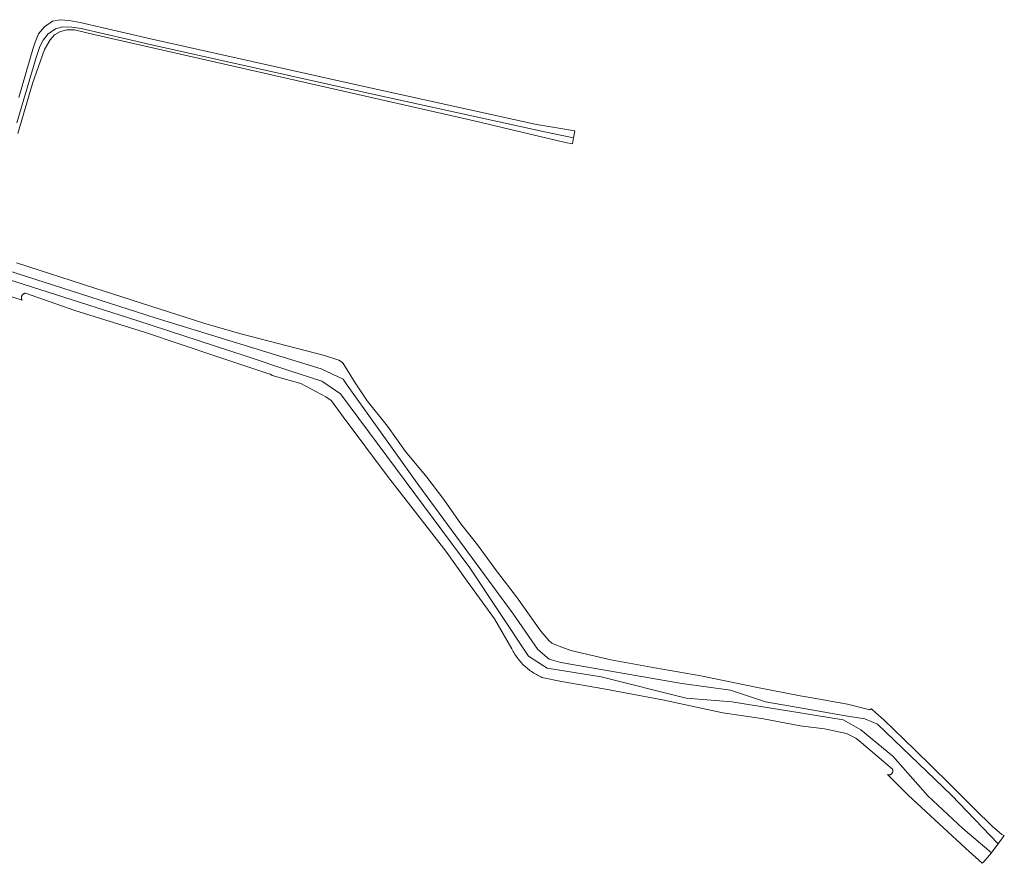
# Model space of a CAD drawing. Header units: metres. Extents: x 152610 to 160096, y 456114 to 462495.
# Tile 937 of 938: x 159633 to 160096, y 460491 to 460888. Entities that reach past the tile are written whole.
import ezdxf

# ---------------------------------------------------------------- set-up
doc = ezdxf.new("R2010")
doc.units = ezdxf.units.M
doc.header["$LTSCALE"] = 0.5
for name, color, linetype, lineweight in [('B-PV-GR-BOS_LOOF-GV', 251, 'CONTINUOUS', 13), ('B-PV-OG-TERREIN_BEGROEID-GV', 251, 'CONTINUOUS', 18), ('B-PV-VH-GESLOTENVERHARDING_ASFALT-GV', 251, 'CONTINUOUS', 18), ('B-PV-VH-ONVERHARD_ZAND-GV', 251, 'CONTINUOUS', 18)]:
    doc.layers.add(name, color=color, linetype=linetype, lineweight=lineweight)

msp = doc.modelspace()

# ---------------------------------------------------------------- linework, layer by layer
at = {"layer": 'B-PV-GR-BOS_LOOF-GV', "flags": 128}
for points in [[(159600.833, 460778.134), (159697.097, 460747.206), (159774.687, 460723.377), (159785.046, 460718.544), (159787.003, 460715.73), (159820.68, 460668.626), (159865.093, 460608.238), (159876.603, 460591.434), (159881.948, 460586.838), (159887.428, 460585.371), (159944.36, 460575.495), (159967.265, 460572.37), (159983.705, 460566.903), (160000, 460564.027), (160021.296, 460560.268), (160030.438, 460558.912), (160036.322, 460556.312), (160071.222, 460522.899), (160093.184, 460500.115), (160096.041, 460503.937), (160095.884, 460503.989), (160094.894, 460504.445), (160090.402, 460508.371), (160081.997, 460516.495), (160070.172, 460528.42), (160053.971, 460544.313), (160039.37, 460558.434), (160035.666, 460561.609), (160033.513, 460563.616), (160033.457, 460563.548), (160033.352, 460563.447), (160033.236, 460563.357), (160033.111, 460563.281), (160032.979, 460563.219), (160032.841, 460563.172), (160032.734, 460563.146), (160022.299, 460565.802), (160003.824, 460568.993), (160000, 460569.614), (159980.023, 460573.562), (159953.249, 460579.024), (159931.655, 460582.864), (159911.051, 460586.546), (159892.226, 460590.978), (159886.664, 460593.06), (159885.041, 460593.59), (159883.298, 460594.416), (159881.872, 460595.618), (159878.063, 460600.018), (159866.631, 460616.165), (159857.702, 460627.828), (159848.197, 460640.657), (159840.499, 460650.525), (159832.421, 460661.914), (159824.365, 460672.433), (159814.347, 460684.549), (159806.011, 460696.452), (159796.369, 460708.43), (159790.354, 460717.313), (159786.482, 460723.789), (159784.774, 460726.435), (159782.996, 460727.478), (159776.378, 460729.756), (159758.714, 460734.249), (159736.967, 460739.829), (159720.087, 460744.689), (159668.308, 460761.305), (159631.47, 460773.315)], [(159619.813, 460760.235), (159634.078, 460755.704), (159633.987, 460755.868), (159633.911, 460756.039), (159633.849, 460756.216), (159633.802, 460756.397), (159633.772, 460756.582), (159633.757, 460756.768), (159633.758, 460756.956), (159633.775, 460757.142), (159633.808, 460757.327), (159633.856, 460757.508), (159633.888, 460757.596), (159633.92, 460757.684), (159633.999, 460757.854), (159634.091, 460758.016), (159634.198, 460758.171), (159634.317, 460758.315), (159634.448, 460758.449), (159634.59, 460758.571), (159634.742, 460758.681), (159634.902, 460758.777), (159635.07, 460758.86), (159635.245, 460758.927), (159635.425, 460758.98), (159635.609, 460759.017), (159635.695, 460759.028), (159658.883, 460750.835), (159691.684, 460740.6), (159725.199, 460729.455), (159750.602, 460720.949), (159750.83, 460720.863), (159751.051, 460720.762), (159751.266, 460720.648), (159751.472, 460720.519), (159751.67, 460720.377), (159751.764, 460720.3), (159765.155, 460716.608), (159776.948, 460710.222), (159779.445, 460708.502), (159779.519, 460708.463), (159779.658, 460708.37), (159785.135, 460700.869), (159805.932, 460672.922), (159833.392, 460637.636), (159843.468, 460623.661), (159856.334, 460605.818), (159864.36, 460591.777), (159864.675, 460591.174), (159865.004, 460590.578), (159865.346, 460589.99), (159865.703, 460589.411), (159866.073, 460588.84), (159866.456, 460588.278), (159866.852, 460587.725), (159867.261, 460587.181), (159867.683, 460586.648), (159868.117, 460586.124), (159868.563, 460585.611), (159869.022, 460585.108), (159869.492, 460584.616), (159869.973, 460584.136), (159870.466, 460583.666), (159870.969, 460583.209), (159871.484, 460582.763), (159872.008, 460582.33), (159872.542, 460581.909), (159873.087, 460581.501), (159873.64, 460581.106), (159874.203, 460580.723), (159874.774, 460580.354), (159875.354, 460579.999), (159875.943, 460579.657), (159876.539, 460579.33), (159877.142, 460579.016), (159877.753, 460578.717), (159878.371, 460578.432), (159878.517, 460578.367), (159887.771, 460576.427), (159907.703, 460573.023), (159935.348, 460567.798), (159963.704, 460561.742), (159972.317, 460560.436), (159982.766, 460558.852), (160000, 460555.484), (160011.494, 460554.162), (160021.892, 460551.882), (160026.279, 460549.712), (160028.669, 460547.728), (160043.423, 460535.245), (160043.437, 460535.217), (160043.508, 460535.06), (160043.564, 460534.898), (160043.605, 460534.73), (160043.63, 460534.56), (160043.639, 460534.388), (160043.632, 460534.216), (160043.609, 460534.045), (160043.571, 460533.877), (160043.517, 460533.714), (160043.448, 460533.556), (160043.365, 460533.405), (160043.268, 460533.263), (160043.158, 460533.13), (160043.098, 460533.069), (160043.037, 460533.008), (160042.905, 460532.898), (160042.763, 460532.8), (160042.612, 460532.716), (160042.455, 460532.647), (160042.291, 460532.592), (160042.124, 460532.553), (160041.953, 460532.529), (160041.781, 460532.521), (160041.609, 460532.53), (160041.439, 460532.554), (160041.271, 460532.594), (160041.108, 460532.649), (160050.894, 460523.004), (160077.791, 460498.031), (160085.639, 460490.919), (160086.079, 460491.373), (160090.008, 460495.9), (160076.558, 460507.28), (160060.023, 460522.606), (160043.664, 460541.224), (160028.502, 460553.719), (160020.303, 460558.324), (160000, 460561.629), (159967.844, 460566.864), (159946.427, 460568.5), (159906.404, 460578.629), (159880.997, 460582.666), (159872.32, 460588.392), (159844.663, 460629.802), (159783.848, 460711.646), (159775.008, 460717.694), (159759.531, 460722.692), (159739.432, 460729.425), (159688.114, 460746.103), (159627.178, 460765.649)]]:
    msp.add_lwpolyline(points, dxfattribs=at)
at = {"layer": 'B-PV-OG-TERREIN_BEGROEID-GV', "flags": 128}
msp.add_lwpolyline([(159632.044, 460834.173), (159638.923, 460857.589), (159644.677, 460873.662), (159647.323, 460878.16), (159649.337, 460880.455), (159652.127, 460882.017), (159655.141, 460882.91), (159658.713, 460882.799), (159667.866, 460880.678), (159846.753, 460840.126), (159885.515, 460830.733), (159889.721, 460829.788), (159893.008, 460829.183), (159893.416, 460832.029), (159880.585, 460834.732), (159794.022, 460853.651), (159694.303, 460875.917), (159661.886, 460883.426), (159657.411, 460884.097), (159653.254, 460884.231), (159649.736, 460883.309), (159646.247, 460880.83), (159644.053, 460878.004), (159642.483, 460874.971), (159640.659, 460869.818), (159631.637, 460839.061)], dxfattribs=at)
at = {"layer": 'B-PV-VH-GESLOTENVERHARDING_ASFALT-GV', "flags": 128}
msp.add_lwpolyline([(159631.637, 460839.061), (159640.659, 460869.818), (159642.483, 460874.971), (159644.053, 460878.004), (159646.247, 460880.83), (159649.736, 460883.309), (159653.254, 460884.231), (159657.411, 460884.097), (159661.886, 460883.426), (159694.303, 460875.917), (159794.022, 460853.651), (159880.585, 460834.732), (159893.416, 460832.029), (159894.122, 460835.379), (159881.834, 460837.37), (159876.076, 460838.303), (159790.764, 460857.154), (159693.857, 460878.73), (159661.433, 460886.234), (159656.256, 460887.208), (159651.934, 460887.609), (159648.423, 460886.868), (159644.645, 460884.233), (159641.864, 460880.899), (159640.241, 460877.026), (159639.089, 460873.827), (159632.529, 460850.95)], dxfattribs=at)
at = {"layer": 'B-PV-VH-ONVERHARD_ZAND-GV', "flags": 128}
msp.add_lwpolyline([(159627.178, 460765.649), (159688.114, 460746.103), (159739.432, 460729.425), (159759.531, 460722.692), (159775.008, 460717.694), (159783.848, 460711.646), (159844.663, 460629.802), (159872.32, 460588.392), (159880.997, 460582.666), (159906.404, 460578.629), (159946.427, 460568.5), (159967.844, 460566.864), (160000, 460561.629), (160020.303, 460558.324), (160028.502, 460553.719), (160043.664, 460541.224), (160060.023, 460522.606), (160076.558, 460507.28), (160090.008, 460495.9), (160090.179, 460496.097), (160093.184, 460500.115), (160071.222, 460522.899), (160036.322, 460556.312), (160030.438, 460558.912), (160021.296, 460560.268), (160000, 460564.027), (159983.705, 460566.903), (159967.265, 460572.37), (159944.36, 460575.495), (159887.428, 460585.371), (159881.948, 460586.838), (159876.603, 460591.434), (159865.093, 460608.238), (159820.68, 460668.626), (159787.003, 460715.73), (159785.046, 460718.544), (159774.687, 460723.377), (159697.097, 460747.206), (159600.833, 460778.134)], dxfattribs=at)

doc.saveas('drawing.dxf')
